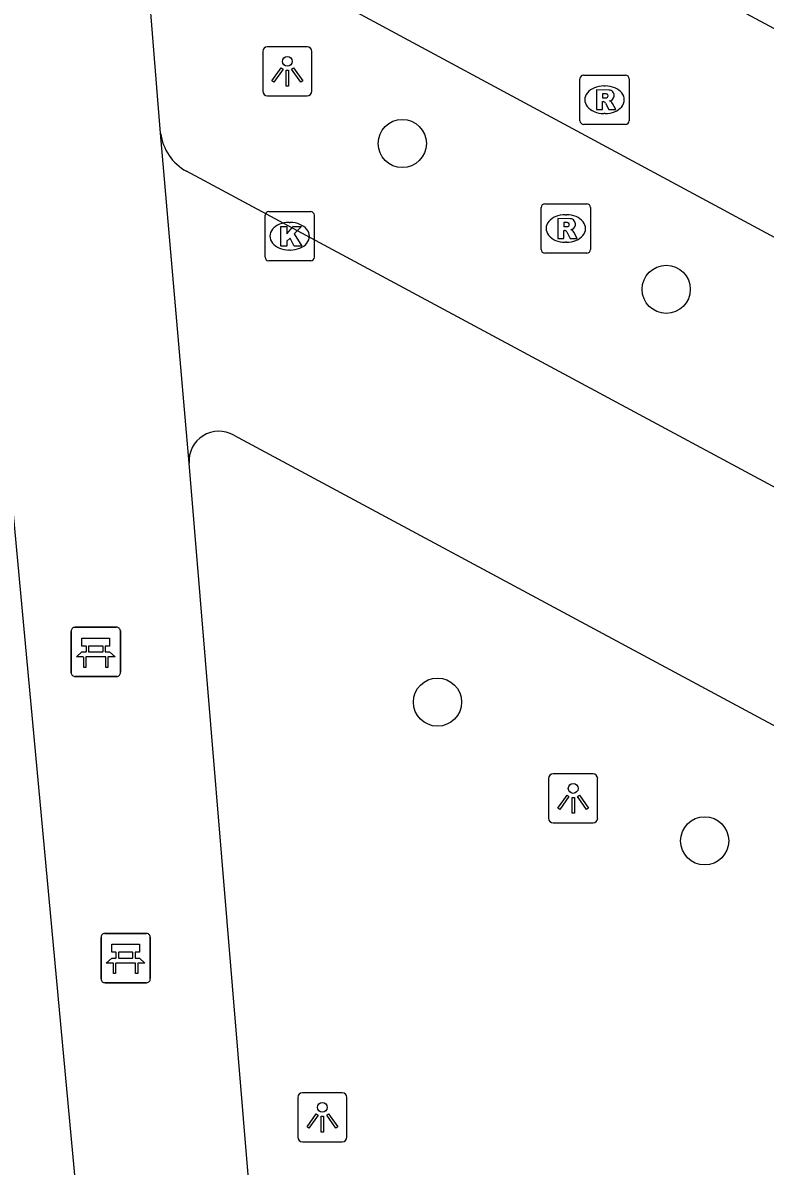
# Model space of a CAD drawing. Extents: x 159489 to 160304, y 383826 to 384530.
# Drawn here: x 159709.31 to 159724.38, y 384232.47 to 384255.68 of the extents above; entities that cross this region are included whole.
import ezdxf

# ---------------------------------------------------------------- set-up
doc = ezdxf.new("R2010")
doc.units = 0
for name, color, linetype in [('IMGEO_Bank', 7, 'Continuous'), ('IMGEO_Boom', 7, 'Continuous'), ('IMGEO_Kolk', 7, 'Continuous'), ('IMGEO_Lichtpunt', 7, 'Continuous'), ('IMGEO_Rijbaan_lokaal_gesloten', 7, 'Continuous'), ('IMGEO_Rioolput', 7, 'Continuous'), ('IMGEO_Voetgangersgebied_gesloten', 7, 'Continuous')]:
    doc.layers.add(name, color=color, linetype=linetype)

msp = doc.modelspace()

# ---------------------------------------------------------------- linework, layer by layer
at = {"layer": 'IMGEO_Bank'}
for p, q in [((159710.287, 384242.484), (159710.287, 384243.325)), ((159710.287, 384243.325), (159710.287, 384242.484)), ((159710.362, 384243.409), (159711.203, 384243.409)), ((159711.203, 384243.409), (159710.362, 384243.409)), ((159711.287, 384243.334), (159711.287, 384242.493)), ((159711.287, 384242.493), (159711.287, 384243.334)), ((159710.596, 384242.915), (159710.596, 384243.021)), ((159710.64, 384243.021), (159710.64, 384242.915)), ((159710.928, 384243.027), (159710.646, 384243.027)), ((159710.934, 384242.915), (159710.934, 384243.021)), ((159710.978, 384243.021), (159710.978, 384242.915)), ((159710.984, 384242.807), (159710.591, 384242.807)), ((159710.646, 384242.909), (159710.928, 384242.909)), ((159711.212, 384242.409), (159710.371, 384242.409)), ((159710.371, 384242.409), (159711.212, 384242.409)), ((159710.968, 384237.191), (159711.809, 384237.191)), ((159711.809, 384237.191), (159710.968, 384237.191)), ((159710.893, 384236.266), (159710.893, 384237.107)), ((159710.893, 384237.107), (159710.893, 384236.266)), ((159711.893, 384237.116), (159711.893, 384236.275)), ((159711.893, 384236.275), (159711.893, 384237.116)), ((159711.202, 384236.697), (159711.202, 384236.803)), ((159711.246, 384236.803), (159711.246, 384236.697)), ((159711.534, 384236.809), (159711.252, 384236.809)), ((159711.54, 384236.697), (159711.54, 384236.803)), ((159711.584, 384236.803), (159711.584, 384236.697)), ((159711.59, 384236.589), (159711.197, 384236.589)), ((159711.252, 384236.691), (159711.534, 384236.691)), ((159711.818, 384236.191), (159710.977, 384236.191)), ((159710.977, 384236.191), (159711.818, 384236.191))]:
    msp.add_line(p, q, dxfattribs=at)
for points in [[(159710.59, 384243.027), (159710.504, 384243.027), (159710.504, 384243.188), (159711.067, 384243.188), (159711.067, 384243.027), (159710.984, 384243.027)], [(159710.534, 384242.807), (159710.392, 384242.807), (159710.504, 384242.909), (159710.59, 384242.909)], [(159710.584, 384242.8), (159710.584, 384242.593), (159710.541, 384242.593), (159710.541, 384242.8)], [(159710.984, 384242.909), (159711.067, 384242.909), (159711.179, 384242.807), (159711.04, 384242.807)], [(159711.034, 384242.8), (159711.034, 384242.593), (159710.99, 384242.593), (159710.99, 384242.8)], [(159711.196, 384236.809), (159711.11, 384236.809), (159711.11, 384236.97), (159711.673, 384236.97), (159711.673, 384236.809), (159711.59, 384236.809)], [(159711.14, 384236.589), (159710.998, 384236.589), (159711.11, 384236.691), (159711.196, 384236.691)], [(159711.19, 384236.582), (159711.19, 384236.375), (159711.147, 384236.375), (159711.147, 384236.582)], [(159711.59, 384236.691), (159711.673, 384236.691), (159711.785, 384236.589), (159711.646, 384236.589)], [(159711.64, 384236.582), (159711.64, 384236.375), (159711.596, 384236.375), (159711.596, 384236.582)]]:
    msp.add_lwpolyline(points, dxfattribs=at)
for centre, radius, start, end in [((159710.365, 384243.331), 0.0779, 92.4484, 184.2845), ((159710.365, 384243.331), 0.0779, 92.4484, 184.2845), ((159711.209, 384243.331), 0.0779, 2.4484, 94.2845), ((159711.209, 384243.331), 0.0779, 2.4484, 94.2845), ((159710.589, 384243.02), 0.00671, 2.8957, 87.1043), ((159710.646, 384243.02), 0.00671, 92.8957, 177.1043), ((159710.928, 384243.02), 0.00671, 2.8957, 87.1043), ((159710.985, 384243.02), 0.00671, 92.8957, 177.1043), ((159710.534, 384242.8), 0.00671, 2.8957, 87.1043), ((159710.591, 384242.8), 0.00671, 92.8957, 177.1043), ((159710.589, 384242.916), 0.00671, 272.8957, 357.1043), ((159710.646, 384242.916), 0.00671, 182.8957, 267.1043), ((159710.928, 384242.916), 0.00671, 272.8957, 357.1043), ((159710.985, 384242.916), 0.00671, 182.8957, 267.1043), ((159710.983, 384242.8), 0.00671, 2.8957, 87.1043), ((159711.04, 384242.8), 0.00671, 92.8957, 177.1043), ((159710.365, 384242.487), 0.0779, 182.4484, 274.2845), ((159710.365, 384242.487), 0.0779, 182.4484, 274.2845), ((159711.209, 384242.487), 0.0779, 272.4484, 4.2845), ((159711.209, 384242.487), 0.0779, 272.4484, 4.2845), ((159710.971, 384237.113), 0.0779, 92.4484, 184.2845), ((159710.971, 384237.113), 0.0779, 92.4484, 184.2845), ((159711.815, 384237.113), 0.0779, 2.4484, 94.2845), ((159711.815, 384237.113), 0.0779, 2.4484, 94.2845), ((159711.195, 384236.802), 0.00671, 2.8957, 87.1043), ((159711.252, 384236.802), 0.00671, 92.8957, 177.1043), ((159711.534, 384236.802), 0.00671, 2.8957, 87.1043), ((159711.591, 384236.802), 0.00671, 92.8957, 177.1043), ((159711.14, 384236.582), 0.00671, 2.8957, 87.1043), ((159711.197, 384236.582), 0.00671, 92.8957, 177.1043), ((159711.195, 384236.698), 0.00671, 272.8957, 357.1043), ((159711.252, 384236.698), 0.00671, 182.8957, 267.1043), ((159711.534, 384236.698), 0.00671, 272.8957, 357.1043), ((159711.591, 384236.698), 0.00671, 182.8957, 267.1043), ((159711.589, 384236.582), 0.00671, 2.8957, 87.1043), ((159711.646, 384236.582), 0.00671, 92.8957, 177.1043), ((159710.971, 384236.269), 0.0779, 182.4484, 274.2845), ((159710.971, 384236.269), 0.0779, 182.4484, 274.2845), ((159711.815, 384236.269), 0.0779, 272.4484, 4.2845), ((159711.815, 384236.269), 0.0779, 272.4484, 4.2845)]:
    msp.add_arc(centre, radius, start, end, dxfattribs=at)
at = {"layer": 'IMGEO_Boom'}
for centre in [(159717.011, 384253.231), (159722.371, 384250.27), (159717.726, 384241.888), (159723.152, 384239.071)]:
    msp.add_circle(centre, 0.489, dxfattribs=at)
at = {"layer": 'IMGEO_Kolk'}
for p, q in [((159714.299, 384251.848), (159715.151, 384251.848)), ((159714.224, 384250.922), (159714.224, 384251.774)), ((159714.712, 384251.628), (159714.737, 384251.628)), ((159715.225, 384251.774), (159715.225, 384250.922)), ((159714.735, 384251.068), (159714.71, 384251.068)), ((159715.151, 384250.848), (159714.299, 384250.848))]:
    msp.add_line(p, q, dxfattribs=at)
for points in [[(159714.299, 384251.848), (159715.151, 384251.848)], [(159714.224, 384250.922), (159714.224, 384251.774)], [(159715.225, 384251.774), (159715.225, 384250.922)], [(159714.545, 384251.548), (159714.668, 384251.548), (159714.668, 384251.397), (159714.798, 384251.548), (159714.962, 384251.548), (159714.816, 384251.397), (159714.969, 384251.148), (159714.817, 384251.148), (159714.732, 384251.312), (159714.668, 384251.245), (159714.668, 384251.148), (159714.545, 384251.148), (159714.545, 384251.548)], [(159715.151, 384250.848), (159714.299, 384250.848)]]:
    msp.add_lwpolyline(points, dxfattribs=at)
for centre, start, end in [((159714.301, 384251.772), 91.552, 178.448), ((159714.301, 384251.772), 91.552, 178.448), ((159715.149, 384251.772), 1.552, 88.448), ((159715.149, 384251.772), 1.552, 88.448), ((159714.301, 384250.924), 181.552, 268.448), ((159714.301, 384250.924), 181.552, 268.448), ((159715.149, 384250.924), 271.552, 358.448), ((159715.149, 384250.924), 271.552, 358.448)]:
    msp.add_arc(centre, 0.0765, start, end, dxfattribs=at)
for centre, major_axis, ratio, start_param, end_param in [((159714.711, 384251.348), (-0.387, 0.002), 0.722429, 4.712389, 7.853982), ((159714.736, 384251.348), (-0.39, 0.002), 0.717154, 1.570796, 4.712389)]:
    msp.add_ellipse(centre, major_axis=major_axis, ratio=ratio, start_param=start_param, end_param=end_param, dxfattribs=at)
at = {"layer": 'IMGEO_Lichtpunt'}
for p, q in [((159714.178, 384255.101), (159714.178, 384254.294)), ((159714.178, 384255.101), (159714.178, 384254.294)), ((159715.08, 384255.196), (159714.272, 384255.196)), ((159715.08, 384255.196), (159714.272, 384255.196)), ((159715.174, 384254.294), (159715.174, 384255.101)), ((159715.174, 384254.294), (159715.174, 384255.101)), ((159714.272, 384254.2), (159715.08, 384254.2)), ((159714.272, 384254.2), (159715.08, 384254.2)), ((159720.885, 384240.432), (159720.077, 384240.432)), ((159720.885, 384240.432), (159720.077, 384240.432)), ((159719.983, 384240.337), (159719.983, 384239.53)), ((159719.983, 384240.337), (159719.983, 384239.53)), ((159720.979, 384239.53), (159720.979, 384240.337)), ((159720.979, 384239.53), (159720.979, 384240.337)), ((159720.077, 384239.436), (159720.885, 384239.436)), ((159720.077, 384239.436), (159720.885, 384239.436)), ((159715.792, 384233.957), (159714.984, 384233.957)), ((159715.792, 384233.957), (159714.984, 384233.957)), ((159714.89, 384233.862), (159714.89, 384233.055)), ((159714.89, 384233.862), (159714.89, 384233.055)), ((159715.886, 384233.055), (159715.886, 384233.862)), ((159715.886, 384233.055), (159715.886, 384233.862)), ((159714.984, 384232.961), (159715.792, 384232.961)), ((159714.984, 384232.961), (159715.792, 384232.961))]:
    msp.add_line(p, q, dxfattribs=at)
for points in [[(159714.552, 384254.765), (159714.591, 384254.737), (159714.403, 384254.475), (159714.365, 384254.502), (159714.552, 384254.765)], [(159714.654, 384254.717), (159714.701, 384254.717), (159714.701, 384254.395), (159714.654, 384254.395), (159714.654, 384254.717)], [(159714.764, 384254.737), (159714.802, 384254.764), (159714.989, 384254.502), (159714.95, 384254.474), (159714.764, 384254.737)], [(159720.357, 384240.001), (159720.396, 384239.973), (159720.208, 384239.711), (159720.17, 384239.738), (159720.357, 384240.001)], [(159720.459, 384239.953), (159720.506, 384239.953), (159720.506, 384239.631), (159720.459, 384239.631), (159720.459, 384239.953)], [(159720.569, 384239.973), (159720.607, 384240), (159720.794, 384239.738), (159720.755, 384239.71), (159720.569, 384239.973)], [(159715.264, 384233.526), (159715.303, 384233.498), (159715.115, 384233.236), (159715.077, 384233.263), (159715.264, 384233.526)], [(159715.366, 384233.478), (159715.413, 384233.478), (159715.413, 384233.156), (159715.366, 384233.156), (159715.366, 384233.478)], [(159715.476, 384233.498), (159715.514, 384233.525), (159715.701, 384233.263), (159715.662, 384233.235), (159715.476, 384233.498)]]:
    msp.add_lwpolyline(points, dxfattribs=at)
for centre in [(159714.677, 384254.899), (159720.482, 384240.135), (159715.389, 384233.66)]:
    msp.add_circle(centre, 0.0994, dxfattribs=at)
for centre, start, end in [((159714.272, 384255.101), 90, 180), ((159714.272, 384255.101), 90, 180), ((159715.08, 384255.101), 0, 90), ((159715.08, 384255.101), 0, 90), ((159714.272, 384254.294), 180, 270), ((159714.272, 384254.294), 180, 270), ((159715.08, 384254.294), 270, 0), ((159715.08, 384254.294), 270, 360), ((159720.077, 384240.337), 90, 180), ((159720.077, 384240.337), 90, 180), ((159720.885, 384240.337), 0, 90), ((159720.885, 384240.337), 0, 90), ((159720.077, 384239.53), 180, 270), ((159720.077, 384239.53), 180, 270), ((159720.885, 384239.53), 270, 0), ((159720.885, 384239.53), 270, 360), ((159714.984, 384233.862), 90, 180), ((159714.984, 384233.862), 90, 180), ((159715.792, 384233.862), 0, 90), ((159715.792, 384233.862), 0, 90), ((159714.984, 384233.055), 180, 270), ((159714.984, 384233.055), 180, 270), ((159715.792, 384233.055), 270, 0), ((159715.792, 384233.055), 270, 360)]:
    msp.add_arc(centre, 0.0946, start, end, dxfattribs=at)
at = {"layer": 'IMGEO_Rijbaan_lokaal_gesloten'}
for points in [[(159718.689, 384260.816), (159717.817, 384259.189), (159732.627, 384251.248), (159761.116, 384235.868), (159761.993, 384237.492)], [(159772.562, 384225.477), (159711.716, 384258.252)]]:
    msp.add_lwpolyline(points, dxfattribs=at)
at = {"layer": 'IMGEO_Rioolput'}
for p, q in [((159720.693, 384254.619), (159721.545, 384254.619)), ((159720.618, 384253.693), (159720.618, 384254.545)), ((159721.106, 384254.399), (159721.131, 384254.399)), ((159721.619, 384254.545), (159721.619, 384253.693)), ((159721.129, 384253.839), (159721.104, 384253.839)), ((159721.545, 384253.619), (159720.693, 384253.619)), ((159719.832, 384251.079), (159719.832, 384251.931)), ((159719.907, 384252.005), (159720.759, 384252.005)), ((159720.833, 384251.931), (159720.833, 384251.079)), ((159720.32, 384251.785), (159720.345, 384251.785)), ((159720.343, 384251.225), (159720.318, 384251.225)), ((159720.759, 384251.005), (159719.907, 384251.005))]:
    msp.add_line(p, q, dxfattribs=at)
for points in [[(159720.693, 384254.619), (159721.545, 384254.619)], [(159720.618, 384253.693), (159720.618, 384254.545)], [(159721.619, 384254.545), (159721.619, 384253.693)], [(159721.207, 384254.317), (159720.955, 384254.319), (159720.955, 384253.919)], [(159721.133, 384254.238), (159721.079, 384254.238), (159721.079, 384254.157)], [(159721.079, 384254.157), (159721.131, 384254.157)], [(159720.955, 384253.919), (159721.079, 384253.919), (159721.079, 384254.081), (159721.09, 384254.081)], [(159721.137, 384254.052), (159721.208, 384253.919), (159721.348, 384253.919), (159721.283, 384254.045)], [(159721.545, 384253.619), (159720.693, 384253.619)], [(159719.832, 384251.079), (159719.832, 384251.931)], [(159719.907, 384252.005), (159720.759, 384252.005)], [(159720.833, 384251.931), (159720.833, 384251.079)], [(159720.421, 384251.703), (159720.169, 384251.705), (159720.169, 384251.305)], [(159720.347, 384251.624), (159720.293, 384251.624), (159720.293, 384251.543)], [(159720.169, 384251.305), (159720.293, 384251.305), (159720.293, 384251.467), (159720.304, 384251.467)], [(159720.293, 384251.543), (159720.345, 384251.543)], [(159720.351, 384251.438), (159720.422, 384251.305), (159720.562, 384251.305), (159720.497, 384251.431)], [(159720.759, 384251.005), (159719.907, 384251.005)]]:
    msp.add_lwpolyline(points, dxfattribs=at)
for centre, radius, start, end in [((159720.695, 384254.543), 0.0765, 91.552, 178.448), ((159720.695, 384254.543), 0.0765, 91.552, 178.448), ((159721.543, 384254.543), 0.0765, 1.552, 88.448), ((159721.543, 384254.543), 0.0765, 1.552, 88.448), ((159721.115, 384254.346), 0.19, 274.7715, 282.9687), ((159721.139, 384254.142), 0.0964, 77.0061, 93.1865), ((159721.153, 384254.199), 0.0378, 276.6634, 79.6772), ((159721.206, 384254.207), 0.109, 350.3612, 89.416), ((159721.204, 384254.207), 0.112, 277.5842, 350.9817), ((159721.089, 384254.028), 0.0533, 26.0293, 88.6989), ((159721.188, 384253.992), 0.108, 29.5134, 73.7905), ((159720.695, 384253.695), 0.0765, 181.552, 268.448), ((159720.695, 384253.695), 0.0765, 181.552, 268.448), ((159721.543, 384253.695), 0.0765, 271.552, 358.448), ((159721.543, 384253.695), 0.0765, 271.552, 358.448), ((159719.909, 384251.929), 0.0765, 91.552, 178.448), ((159719.909, 384251.929), 0.0765, 91.552, 178.448), ((159720.757, 384251.929), 0.0765, 1.552, 88.448), ((159720.757, 384251.929), 0.0765, 1.552, 88.448), ((159720.353, 384251.528), 0.0964, 77.0061, 93.1865), ((159720.367, 384251.585), 0.0378, 276.6634, 79.6772), ((159720.42, 384251.593), 0.109, 350.3612, 89.416), ((159720.418, 384251.593), 0.112, 277.5842, 350.9817), ((159720.303, 384251.414), 0.0533, 26.0293, 88.6989), ((159720.329, 384251.732), 0.19, 274.7715, 282.9687), ((159720.402, 384251.378), 0.108, 29.5134, 73.7905), ((159719.909, 384251.081), 0.0765, 181.552, 268.448), ((159719.909, 384251.081), 0.0765, 181.552, 268.448), ((159720.757, 384251.081), 0.0765, 271.552, 358.448), ((159720.757, 384251.081), 0.0765, 271.552, 358.448)]:
    msp.add_arc(centre, radius, start, end, dxfattribs=at)
for centre, major_axis, ratio, start_param, end_param in [((159721.105, 384254.119), (-0.387, 0.002), 0.722429, 4.712389, 7.853982), ((159721.13, 384254.119), (-0.39, 0.002), 0.717154, 1.570796, 4.712389), ((159720.319, 384251.505), (-0.387, 0.002), 0.722429, 4.712389, 7.853982), ((159720.344, 384251.505), (-0.39, 0.002), 0.717154, 1.570796, 4.712389)]:
    msp.add_ellipse(centre, major_axis=major_axis, ratio=ratio, start_param=start_param, end_param=end_param, dxfattribs=at)
at = {"layer": 'IMGEO_Voetgangersgebied_gesloten'}
for points in [[(159712.104, 384253.438), (159711.716, 384258.252)], [(159708.59, 384251.245), (159710.976, 384225.573), (159703.357, 384229.654), (159700.981, 384255.359), (159708.59, 384251.245)], [(159712.68, 384246.741), (159712.104, 384253.438)], [(159769.966, 384221.85), (159712.63, 384252.667)], [(159713.589, 384247.309), (159767.975, 384218.084)], [(159714.889, 384220.13), (159712.68, 384246.741)]]:
    msp.add_lwpolyline(points, dxfattribs=at)
for centre, radius, start, end in [((159713.127, 384253.571), 1.032, 187.41, 241.196), ((159713.288, 384246.78), 0.609, 60.3743, 183.6251)]:
    msp.add_arc(centre, radius, start, end, dxfattribs=at)

doc.saveas('drawing.dxf')
